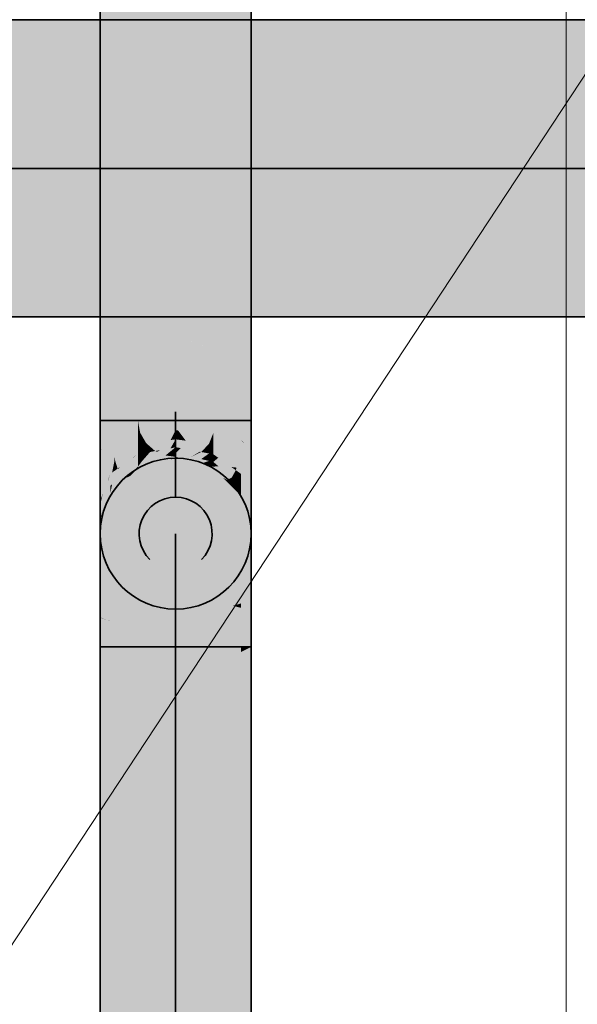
# Model space of a CAD drawing. Extents: x -459 to 541, y -543 to 550.
# Tile 456 of 577: x 153.79 to 158.37, y 323.02 to 331.11. Entities that reach past the tile are written whole.
import ezdxf
from ezdxf.lldxf.tags import DXFTag

# ---------------------------------------------------------------- set-up
doc = ezdxf.new("R2010")
doc.units = 0
doc.layers.get('0').update_dxf_attribs({"lineweight": 35})
for name, color, linetype, lineweight in [('0-Shading', 7, 'Continuous', 35), ('5_UG-NEU', 7, 'Continuous', 25), ('5_UG-TEXT-MASS', 7, 'Continuous', 25)]:
    doc.layers.add(name, color=color, linetype=linetype, lineweight=lineweight)
doc.layers.add('H_Vorlauf', color=1, linetype='Continuous', lineweight=35, true_color=0xff0000)
tags = doc.linetypes.add('PUNKT2_S9', pattern=[0.0005, 0, -0.0005]).pattern_tags.tags
tags[6:7] = [DXFTag(74, 4), DXFTag(75, 0), DXFTag(340, '0'), DXFTag(46, 1.0), DXFTag(50, 0.0), DXFTag(44, 0.0), DXFTag(45, 0.0)]
tags[4:5] = [DXFTag(74, 4), DXFTag(75, 0), DXFTag(340, '0'), DXFTag(46, 1.0), DXFTag(50, 0.0), DXFTag(44, 0.0), DXFTag(45, 0.0)]

# ---------------------------------------------------------------- blocks, each defined once
blk = doc.blocks.new('Shading-A07ALAKX1N', base_point=(152.5493, 262.2348))
at = {"layer": '0-Shading', "color": 14, "true_color": 0xa00000}
for points in [[(155.6893, 327.8152), (155.6758, 332.7846), (155.6062, 328.0262), (155.6062, 332.7492)], [(155.6758, 332.7846), (155.6893, 327.8152), (155.6893, 332.7915)], [(154.5323, 327.9883), (154.5194, 332.7368), (154.4492, 327.8152), (154.4492, 332.77)], [(154.5194, 332.7368), (154.5323, 327.9883), (154.5323, 332.7306)], [(155.6893, 327.8152), (155.6062, 328.0262), (155.6407, 327.8152)], [(155.6062, 328.0262), (155.6062, 327.8152), (155.6407, 327.8152)], [(154.5323, 327.9883), (154.4492, 327.8152), (154.5043, 327.8152)], [(154.5043, 327.8152), (154.5323, 327.8152), (154.5323, 327.9883)], [(154.4492, 327.8152), (154.4492, 327.5745), (154.5043, 327.8152), (154.4587, 327.5837)], [(154.4587, 327.5837), (154.5323, 327.6548), (154.5043, 327.8152), (154.5323, 327.8152)], [(155.6062, 327.8152), (155.6062, 327.6548), (155.6407, 327.8152), (155.6885, 327.5753)], [(155.6885, 327.5753), (155.6893, 327.5745), (155.6407, 327.8152), (155.6893, 327.8152)], [(154.5323, 326.1671), (154.5323, 326.2762), (154.4504, 326.1971)], [(155.6062, 326.2762), (155.6062, 325.9552), (155.6893, 326.0598), (155.6306, 325.9552)], [(155.6062, 326.2762), (155.6893, 326.0598), (155.6893, 326.1959)], [(154.4492, 326.1959), (154.5323, 326.1671), (154.4504, 326.1971)], [(154.4492, 326.1959), (154.4492, 325.9552), (154.5323, 326.1671), (154.5323, 325.9552)], [(155.6306, 325.9552), (155.6893, 325.9552), (155.6893, 326.0598)], [(154.5323, 325.7623), (154.5323, 325.9552), (154.4492, 325.8789), (154.4492, 325.9552)], [(155.6062, 325.914), (155.6076, 325.5111), (155.6893, 325.9552), (155.6893, 325.7584)], [(155.6062, 325.914), (155.6893, 325.9552), (155.6306, 325.9552)], [(155.6306, 325.9552), (155.6062, 325.9552), (155.6062, 325.914)], [(155.6076, 325.5111), (155.6062, 325.914), (155.6062, 325.5069)], [(154.5323, 325.3302), (154.5323, 325.7623), (154.4492, 325.5544), (154.4492, 325.8789)], [(155.6893, 325.7584), (155.6076, 325.5111), (155.6893, 325.4167), (155.6093, 325.0109)], [(154.4492, 325.5544), (154.4492, 325.1509), (154.5323, 325.3302), (154.5323, 324.7647)], [(155.6062, 325.5069), (155.6062, 324.9949), (155.6076, 325.5111), (155.6093, 325.0109)], [(155.6893, 325.4167), (155.6093, 325.0109), (155.6893, 324.8788), (155.6123, 324.1591)], [(154.5323, 324.7647), (154.4492, 325.1509), (154.5323, 323.7358), (154.4492, 324.4559)], [(155.6093, 325.0109), (155.6062, 324.9949), (155.6123, 324.1591), (155.6062, 324.1021)], [(155.6893, 324.8788), (155.6123, 324.1591), (155.6893, 322.8695), (155.6235, 320.9393)], [(154.5323, 323.7358), (154.4492, 324.4559), (154.5323, 319.3578), (154.4492, 321.6295)], [(155.6123, 324.1591), (155.6062, 324.1021), (155.6235, 320.9393), (155.6062, 320.4317)]]:
    blk.add_solid(points, dxfattribs=at)
at = {"layer": '0-Shading', "color": 12, "true_color": 0xd90000}
for points in [[(154.7592, 332.7047), (154.5323, 332.7306), (154.5414, 328.0036), (154.5323, 327.9883)], [(154.7592, 332.7047), (154.5414, 328.0036), (154.7592, 332.5246)], [(155.6062, 332.7492), (155.3793, 332.7154), (155.5952, 328.044), (155.3793, 332.5246)], [(155.6062, 332.7492), (155.5952, 328.044), (155.6062, 328.0262)], [(154.5414, 328.0036), (154.7592, 328.3701), (154.7592, 332.5246)], [(155.3793, 332.5246), (155.3793, 328.3919), (155.5952, 328.044)], [(154.5323, 327.9883), (154.5323, 327.8152), (154.7592, 328.3701), (154.7592, 327.8152)], [(155.5952, 328.044), (155.3793, 328.3919), (155.6062, 327.8152), (155.3793, 327.8152)], [(155.6062, 328.0262), (155.5952, 328.044), (155.6062, 327.8152)], [(154.6442, 327.8152), (154.5323, 327.8152), (154.7592, 327.7135), (154.5399, 327.6567)], [(154.5323, 327.8152), (154.5323, 327.6548), (154.5399, 327.6567)], [(154.6442, 327.8152), (154.7592, 327.7135), (154.7592, 327.7298)], [(154.7592, 327.8152), (154.6442, 327.8152), (154.7592, 327.7298)], [(155.3793, 327.7135), (155.6062, 327.6548), (155.3793, 327.8152), (155.6062, 327.8152)], [(154.5323, 326.2762), (154.5323, 326.1671), (154.7592, 326.3349), (154.7592, 326.1671)], [(155.3793, 326.3349), (155.3793, 326.2502), (155.5401, 326.2932)], [(155.3793, 326.2502), (155.6062, 326.2762), (155.5401, 326.2932)], [(155.3793, 326.2502), (155.3793, 325.9552), (155.6062, 326.2762), (155.6062, 325.9552)], [(154.5323, 326.1671), (154.5323, 325.9552), (154.7592, 326.1671), (154.7592, 325.9552)], [(154.7592, 325.7003), (154.7592, 325.9552), (154.5323, 325.7623), (154.5323, 325.9552)], [(155.6062, 325.914), (155.6062, 325.9552), (155.3793, 325.7879), (155.3793, 325.9552)], [(155.6062, 325.5069), (155.6062, 325.914), (155.3793, 325.2954), (155.3793, 325.7879)], [(154.7592, 325.1934), (154.7592, 325.7003), (154.5323, 325.3302), (154.5323, 325.7623)], [(155.3793, 325.2954), (155.3793, 324.6505), (155.6062, 325.5069), (155.6062, 324.9949)], [(154.5323, 325.3302), (154.5323, 324.7647), (154.7592, 325.1934), (154.7592, 324.5176)], [(155.6062, 324.9949), (155.3793, 324.6505), (155.6062, 324.1021), (155.3793, 323.4768)], [(154.7592, 324.5176), (154.5323, 324.7647), (154.7592, 323.2653), (154.5323, 323.7358)], [(155.6062, 324.1021), (155.3793, 323.4768), (155.6062, 320.4317), (155.3793, 318.481)], [(154.7592, 323.2653), (154.5323, 323.7358), (154.7592, 317.8611), (154.5323, 319.3578)]]:
    blk.add_solid(points, dxfattribs=at)
at = {"layer": '0-Shading', "color": 1, "true_color": 0xfa0000}
for points in [[(155.0692, 332.6991), (154.7661, 332.7045), (154.7592, 328.3701), (154.7592, 332.5246)], [(155.0692, 332.6991), (154.7592, 328.3701), (155.0692, 328.5178)], [(155.372, 332.715), (155.0692, 332.6991), (155.3793, 328.3919), (155.0692, 328.5178)], [(155.372, 332.715), (155.3793, 328.3919), (155.3793, 332.5246)], [(155.0692, 328.5178), (154.9147, 328.4442), (155.0692, 327.8152)], [(155.2674, 328.4373), (155.0692, 328.5178), (155.3793, 327.8152), (155.0692, 327.8152)], [(154.9147, 328.4442), (154.7592, 328.3701), (155.0692, 327.8152), (154.7592, 327.8152)], [(155.3793, 328.3919), (155.2674, 328.4373), (155.3793, 327.8152)], [(155.0692, 325.7097), (155.0692, 325.9552), (154.7592, 325.7003), (154.7592, 325.9552)], [(155.3793, 325.7879), (155.3793, 325.9552), (155.0692, 325.7097), (155.0692, 325.9552)], [(155.3793, 325.2954), (155.3793, 325.7879), (155.0692, 325.1807), (155.0692, 325.7097)], [(155.0692, 325.1807), (155.0692, 325.7097), (154.7592, 325.1934), (154.7592, 325.7003)], [(155.0692, 325.1807), (155.0692, 324.4758), (155.3793, 325.2954), (155.3793, 324.6505)], [(154.7592, 325.1934), (154.7592, 324.5176), (155.0692, 325.1807), (155.0692, 324.4758)], [(155.3793, 324.6505), (155.0692, 324.4758), (155.3793, 323.4768), (155.0692, 323.1705)], [(155.0692, 324.4758), (154.7592, 324.5176), (155.0692, 323.1705), (154.7592, 323.2653)], [(155.3793, 323.4768), (155.0692, 323.1705), (155.3793, 318.481), (155.0692, 317.5401)], [(155.0692, 323.1705), (154.7592, 323.2653), (155.0692, 317.5401), (154.7592, 317.8611)]]:
    blk.add_solid(points, dxfattribs=at)
at = {"layer": '0-Shading', "color": 14, "true_color": 0x900000}
for points in [[(168.372, 331.0637), (168.372, 331.1052), (141.4518, 331.0637), (141.3098, 331.1052)], [(159.576, 328.7068), (139.3481, 328.7068), (159.2658, 328.6652), (139.3481, 328.6652)]]:
    blk.add_solid(points, dxfattribs=at)
at = {"layer": '0-Shading', "color": 14, "true_color": 0xb00000}
for points in [[(168.0617, 330.9418), (168.372, 331.0637), (141.7848, 330.9418), (141.4518, 331.0637)], [(160.1755, 328.8287), (139.3481, 328.8287), (159.576, 328.7068), (139.3481, 328.7068)]]:
    blk.add_solid(points, dxfattribs=at)
at = {"layer": '0-Shading', "color": 12, "true_color": 0xcd0000}
for points in [[(167.4623, 330.7479), (168.0617, 330.9418), (139.3481, 330.7867), (139.3481, 330.9418)], [(167.4623, 330.7479), (139.3481, 330.7867), (139.7713, 330.7479)], [(139.3481, 329.0226), (139.3481, 328.8287), (161.0232, 329.0226), (160.4626, 328.8943)], [(160.4626, 328.8943), (139.3481, 328.8287), (160.1755, 328.8287)]]:
    blk.add_solid(points, dxfattribs=at)
at = {"layer": '0-Shading', "color": 12, "true_color": 0xe40000}
for points in [[(167.4623, 330.7479), (139.7713, 330.7479), (166.9649, 330.5996), (139.7874, 330.7455)], [(166.9649, 330.5996), (139.7874, 330.7455), (166.6145, 330.4952), (139.7999, 330.7437)], [(166.6145, 330.4952), (139.7999, 330.7437), (141.4966, 330.4952)], [(162.0614, 329.2752), (139.3481, 329.2752), (161.0232, 329.0226), (139.3481, 329.0226)]]:
    blk.add_solid(points, dxfattribs=at)
at = {"layer": '0-Shading', "color": 1, "true_color": 0xf50000}
for points in [[(142.6527, 330.2164), (166.0153, 330.3254), (141.4966, 330.4952), (166.6145, 330.4952)], [(142.7166, 330.201), (165.5763, 330.201), (142.6527, 330.2164), (166.0153, 330.3254)], [(163.2194, 329.5695), (139.3481, 329.5695), (162.0614, 329.2752), (139.3481, 329.2752)]]:
    blk.add_solid(points, dxfattribs=at)
at = {"layer": '0-Shading', "color": 1, "true_color": 0xfd0000}
for points in [[(143.3481, 329.8852), (164.4183, 329.8852), (142.7166, 330.201), (165.5763, 330.201)], [(163.2194, 329.5695), (164.4183, 329.8852), (140.1813, 329.5695), (140.174, 329.8852)]]:
    blk.add_solid(points, dxfattribs=at)
at = {"layer": '0-Shading', "color": 1, "true_color": 0xf90000}
for points in [[(154.7592, 327.8152), (154.7773, 327.7148), (155.0692, 327.8152), (155.0692, 327.735)], [(154.7759, 327.7228), (154.7592, 327.8152), (154.7592, 327.7298)], [(155.0692, 327.735), (155.3793, 327.7135), (155.0692, 327.8152), (155.3793, 327.8152)], [(154.7773, 327.7148), (154.7759, 327.7228), (154.7592, 327.7135), (154.7592, 327.7298)], [(154.7592, 326.3349), (154.7592, 326.1671), (155.0692, 326.3564), (155.0692, 326.1975)], [(155.0692, 326.3564), (155.0692, 326.1975), (155.3793, 326.3349), (155.3793, 326.2502)], [(155.0692, 326.1975), (155.0692, 325.9552), (155.3793, 326.2502), (155.3793, 325.9552)], [(154.7592, 326.1671), (154.7592, 325.9552), (155.0692, 326.1975), (155.0692, 325.9552)]]:
    blk.add_solid(points, dxfattribs=at)
at = {"layer": '0-Shading', "color": 12, "true_color": 0xd30000}
for points in [[(154.5399, 327.6567), (154.5613, 327.5197), (154.7592, 327.7135), (154.7189, 327.5985)], [(154.7189, 327.5985), (154.7592, 327.6187), (154.7592, 327.7135)], [(155.3984, 327.7085), (155.3793, 327.7135), (155.4673, 327.5746), (155.3793, 327.6187)], [(155.6062, 327.6548), (155.3984, 327.7085), (155.5911, 327.5128), (155.4673, 327.5746)], [(154.5323, 327.6548), (154.5323, 327.5052), (154.5399, 327.6567), (154.5613, 327.5197)], [(155.5911, 327.5128), (155.6062, 327.5052), (155.6062, 327.6548)], [(154.5323, 326.2762), (154.7592, 326.3349), (154.5323, 326.5752), (154.7592, 326.6887)], [(155.3793, 326.6887), (155.6062, 326.3123), (155.6062, 326.5752)], [(155.3793, 326.6887), (155.3793, 326.3349), (155.6062, 326.3123), (155.5401, 326.2932)], [(155.5401, 326.2932), (155.6062, 326.2762), (155.6062, 326.3123)]]:
    blk.add_solid(points, dxfattribs=at)
at = {"layer": '0-Shading', "color": 1, "true_color": 0xf10000}
for points in [[(154.7592, 327.7135), (154.7592, 327.6187), (154.7773, 327.7148), (154.8278, 327.6279)], [(154.7773, 327.7148), (154.8278, 327.6279), (155.0692, 327.735), (155.0284, 327.6548)], [(155.0284, 327.6548), (155.0692, 327.6602), (155.0692, 327.735)], [(155.0893, 327.7336), (155.0692, 327.735), (155.1523, 327.6491), (155.0692, 327.6602)], [(155.3793, 327.7135), (155.0893, 327.7336), (155.3436, 327.6235), (155.1523, 327.6491)], [(155.3793, 327.7135), (155.3436, 327.6235), (155.3793, 327.6339), (155.3459, 327.6231)], [(155.3459, 327.6231), (155.3793, 327.6187), (155.3793, 327.6339)], [(154.7592, 326.3349), (155.0692, 326.3564), (154.7592, 326.6887), (155.0692, 326.7302)], [(155.0692, 326.3564), (155.3793, 326.3349), (155.0692, 326.7302), (155.3793, 326.6887)]]:
    blk.add_solid(points, dxfattribs=at)
at = {"layer": '0-Shading', "color": 14, "true_color": 0x9e0000}
for points in [[(154.4492, 327.5463), (154.5323, 327.6548), (154.4587, 327.5837)], [(154.5323, 327.6548), (154.4492, 327.5463), (154.5153, 327.4734), (154.4492, 327.3502)], [(154.5323, 327.6548), (154.5153, 327.4734), (154.5323, 327.5052)], [(155.6062, 327.6548), (155.6893, 327.5723), (155.6885, 327.5753)], [(155.6062, 327.6548), (155.6062, 327.5052), (155.6893, 327.5723), (155.6893, 327.3502)], [(154.4492, 327.5745), (154.4492, 327.5463), (154.4587, 327.5837)], [(155.6893, 327.5723), (155.6893, 327.5745), (155.6885, 327.5753)], [(154.4492, 326.4202), (154.5323, 326.2762), (154.5323, 326.5752)], [(155.6062, 326.5752), (155.6062, 326.3123), (155.6893, 326.4202), (155.6893, 326.3702)], [(154.4492, 326.4202), (154.4492, 326.1975), (154.5323, 326.2762), (154.4504, 326.1971)], [(155.6062, 326.3123), (155.6062, 326.2762), (155.6893, 326.3702), (155.6893, 326.1959)], [(154.4492, 326.1975), (154.4492, 326.1959), (154.4504, 326.1971)]]:
    blk.add_solid(points, dxfattribs=at)
at = {"layer": '0-Shading', "color": 12, "true_color": 0xc70000}
for points in [[(154.5613, 327.5197), (154.5923, 327.4193), (154.7189, 327.5985), (154.6117, 327.433)], [(154.7189, 327.5985), (154.6117, 327.433), (154.7592, 327.6187), (154.7189, 327.5088)], [(154.7189, 327.5088), (154.7592, 327.5373), (154.7592, 327.6187)], [(155.5504, 327.4302), (155.4673, 327.5746), (155.3793, 327.5373), (155.3793, 327.6187)], [(154.5658, 327.4815), (154.5613, 327.5197), (154.5323, 327.3768), (154.5323, 327.5052)], [(154.5686, 327.496), (154.5613, 327.5197), (154.5658, 327.4815)], [(155.5504, 327.4302), (155.3793, 327.5373), (155.5268, 327.433)], [(155.5911, 327.5128), (155.4673, 327.5746), (155.5725, 327.4401)], [(155.5725, 327.4401), (155.4673, 327.5746), (155.5694, 327.428), (155.5504, 327.4302)], [(154.5658, 327.4815), (154.5323, 327.3768), (154.5474, 327.3875)], [(154.5746, 327.4067), (154.5658, 327.4815), (154.5474, 327.3875)], [(154.5843, 327.4453), (154.5686, 327.496), (154.5746, 327.4067), (154.5658, 327.4815)], [(154.5746, 327.4067), (154.5923, 327.4193), (154.5843, 327.4453)], [(155.5911, 327.5128), (155.5639, 327.4067), (155.6062, 327.5052), (155.5911, 327.3875)], [(155.5911, 327.3875), (155.6062, 327.3768), (155.6062, 327.5052)], [(155.5639, 327.4067), (155.5504, 327.4302), (155.5268, 327.433)], [(155.5504, 327.4302), (155.5639, 327.4067), (155.5694, 327.428)], [(154.5323, 326.5752), (154.7592, 326.6887), (154.5323, 326.832), (154.7592, 326.9925)], [(155.3793, 326.6887), (155.6062, 326.5752), (155.3793, 326.9925), (155.6062, 326.832)]]:
    blk.add_solid(points, dxfattribs=at)
at = {"layer": '0-Shading', "color": 12, "true_color": 0xe10000}
for points in [[(154.7592, 327.5373), (154.8384, 327.6036), (154.795, 327.6235), (154.8278, 327.6279)], [(154.7592, 327.5373), (154.795, 327.6235), (154.7592, 327.6187)], [(154.8384, 327.6036), (154.7592, 327.5373), (154.795, 327.544)], [(154.8592, 327.5562), (154.8384, 327.6036), (154.795, 327.544)], [(154.8278, 327.6279), (154.9013, 327.5642), (155.0284, 327.6548), (154.9408, 327.5717)], [(154.8452, 327.6128), (154.8278, 327.6279), (154.8384, 327.6036)], [(154.8822, 327.5807), (154.8452, 327.6128), (154.8592, 327.5562), (154.8384, 327.6036)], [(155.0284, 327.6548), (154.9408, 327.5717), (155.0692, 327.6602), (155.0284, 327.5883)], [(155.0284, 327.5883), (155.0692, 327.596), (155.0692, 327.6602)], [(155.1767, 327.6299), (155.1523, 327.6491), (155.0692, 327.596), (155.0692, 327.6602)], [(155.1767, 327.6299), (155.0692, 327.596), (155.1101, 327.5883)], [(155.2677, 327.5584), (155.1767, 327.6299), (155.1101, 327.5883)], [(155.3436, 327.6235), (155.1523, 327.6491), (155.2793, 327.5562), (155.2677, 327.5584)], [(155.3436, 327.6235), (155.2793, 327.5562), (155.3793, 327.6187), (155.3436, 327.544)], [(155.3436, 327.544), (155.3793, 327.5373), (155.3793, 327.6187)], [(154.8592, 327.5562), (154.9013, 327.5642), (154.8822, 327.5807)], [(154.7592, 326.6887), (155.0692, 326.7302), (154.7592, 326.9925), (155.0692, 327.0512)], [(155.0692, 326.7302), (155.3793, 326.6887), (155.0692, 327.0512), (155.3793, 326.9925)]]:
    blk.add_solid(points, dxfattribs=at)
at = {"layer": '0-Shading', "color": 12, "true_color": 0xb60000}
for points in [[(154.7592, 327.5373), (154.7165, 327.5051), (154.6282, 327.3614), (154.6248, 327.3668)], [(154.7592, 327.5373), (154.6282, 327.3614), (154.7592, 327.4748)], [(154.7165, 327.5051), (154.7592, 327.5373), (154.7189, 327.5088)], [(155.4196, 327.5088), (155.3793, 327.5373), (155.3793, 327.4748)], [(154.6117, 327.433), (154.5955, 327.4142), (154.7189, 327.5088), (154.7165, 327.5051)], [(154.7165, 327.5051), (154.5955, 327.4142), (154.6248, 327.3668)], [(155.4196, 327.4399), (155.5268, 327.433), (155.3793, 327.4748), (155.4196, 327.5088)], [(155.5639, 327.4067), (155.5268, 327.433), (155.5294, 327.3448), (155.4196, 327.4399)], [(154.5474, 327.2914), (154.5746, 327.4067), (154.5323, 327.2783), (154.5474, 327.3875)], [(154.5474, 327.3875), (154.5323, 327.3768), (154.5323, 327.2783)], [(154.5923, 327.4193), (154.5746, 327.4067), (154.6282, 327.3614), (154.5474, 327.2914)], [(154.5923, 327.4193), (154.5955, 327.4142), (154.6117, 327.433)], [(155.5639, 327.4067), (155.5294, 327.3448), (155.5911, 327.3875), (155.5639, 327.3149)], [(155.5911, 327.3875), (155.5639, 327.3149), (155.6062, 327.3768), (155.5911, 327.2914)], [(155.5911, 327.2914), (155.6062, 327.2783), (155.6062, 327.3768)], [(154.5323, 326.832), (154.7592, 326.9925), (154.5323, 327.0291), (154.7592, 327.2256)], [(155.3793, 326.9925), (155.6062, 326.832), (155.3793, 327.2256), (155.6062, 327.0291)]]:
    blk.add_solid(points, dxfattribs=at)
at = {"layer": '0-Shading', "color": 12, "true_color": 0xca0000}
for points in [[(154.795, 327.4831), (154.8592, 327.5562), (154.7592, 327.4748), (154.795, 327.544)], [(154.795, 327.544), (154.7592, 327.5373), (154.7592, 327.4748)], [(154.9013, 327.5642), (154.8592, 327.5562), (154.9862, 327.5275), (154.795, 327.4831)], [(154.9013, 327.5642), (154.917, 327.5574), (154.9408, 327.5717)], [(154.9408, 327.5717), (154.917, 327.5574), (155.0284, 327.5883), (155.0237, 327.5845)], [(155.0237, 327.5845), (154.917, 327.5574), (154.965, 327.5366)], [(155.0692, 327.596), (155.0237, 327.5845), (154.9862, 327.5275), (154.965, 327.5366)], [(155.0692, 327.596), (154.9862, 327.5275), (155.0284, 327.5373)], [(155.0237, 327.5845), (155.0692, 327.596), (155.0284, 327.5883)], [(155.0692, 327.5468), (155.0692, 327.596), (155.0284, 327.5373)], [(155.1101, 327.5883), (155.0692, 327.596), (155.0692, 327.5468)], [(155.1977, 327.517), (155.2677, 327.5584), (155.0692, 327.5468), (155.1101, 327.5883)], [(155.2677, 327.5584), (155.1977, 327.517), (155.2753, 327.5543)], [(155.2793, 327.5562), (155.1977, 327.517), (155.3436, 327.544), (155.2793, 327.498)], [(155.2793, 327.5562), (155.2677, 327.5584), (155.2753, 327.5543)], [(155.3436, 327.544), (155.2793, 327.498), (155.3793, 327.5373), (155.3436, 327.4831)], [(155.3436, 327.4831), (155.3793, 327.4748), (155.3793, 327.5373)], [(154.7592, 326.9925), (155.0692, 327.0512), (154.7592, 327.2256), (155.0692, 327.2975)], [(155.0692, 327.0512), (155.3793, 326.9925), (155.0692, 327.2975), (155.3793, 327.2256)]]:
    blk.add_solid(points, dxfattribs=at)
at = {"layer": '0-Shading', "color": 14, "true_color": 0xae0000}
for points in [[(155.0692, 327.517), (154.7921, 327.4793), (155.0692, 327.5158), (154.7592, 327.4355)], [(154.9862, 327.5275), (154.795, 327.4831), (155.0692, 327.517), (154.7921, 327.4793)], [(155.0692, 327.517), (155.0692, 327.5468), (154.9862, 327.5275)], [(155.1977, 327.517), (155.0692, 327.5468), (155.0719, 327.5151), (155.0692, 327.517)], [(155.0692, 327.517), (155.0692, 327.5158), (155.0719, 327.5151)], [(155.1977, 327.517), (155.0719, 327.5151), (155.1101, 327.5052)], [(155.1977, 327.517), (155.1101, 327.5052), (155.2793, 327.498), (155.1977, 327.4825)], [(154.795, 327.4831), (154.7592, 327.4748), (154.7921, 327.4793)], [(154.7921, 327.4793), (154.7592, 327.4748), (154.7592, 327.4355)], [(154.7592, 327.2256), (155.0692, 327.2975), (154.7592, 327.3722), (155.0692, 327.4524)], [(155.0692, 327.2975), (155.3793, 327.2256), (155.0692, 327.4524), (155.3793, 327.3722)], [(155.2793, 327.498), (155.1977, 327.4825), (155.3436, 327.4831), (155.2793, 327.4614)], [(155.2793, 327.4614), (155.3793, 327.4355), (155.3436, 327.4831), (155.3793, 327.4748)]]:
    blk.add_solid(points, dxfattribs=at)
at = {"layer": '0-Shading', "color": 14, "true_color": 0x8f0000}
for points in [[(155.0692, 327.5158), (154.7592, 327.4355), (155.052, 327.5067)], [(155.0692, 327.5109), (155.0692, 327.5158), (155.0566, 327.5091)], [(155.0719, 327.5151), (155.0692, 327.5158), (155.0895, 327.5081), (155.0692, 327.5109)], [(155.052, 327.5067), (154.7592, 327.4355), (155.0284, 327.4943), (154.7592, 327.4221)], [(154.7592, 327.3722), (155.0692, 327.4524), (154.7592, 327.4221), (155.0692, 327.5052)], [(155.0692, 327.5109), (155.052, 327.5067), (155.0284, 327.4943)], [(155.0284, 327.4943), (155.0692, 327.5052), (155.0692, 327.5109)], [(155.0692, 327.5109), (155.0566, 327.5091), (155.052, 327.5067)], [(155.1101, 327.5052), (155.0692, 327.5109), (155.1977, 327.4825), (155.1713, 327.4861)], [(155.1713, 327.4861), (155.0692, 327.5109), (155.1101, 327.4943), (155.0692, 327.5052)], [(155.0692, 327.5052), (155.0692, 327.491), (155.3793, 327.4221), (155.3793, 327.4093)], [(155.0692, 327.491), (155.0692, 327.4524), (155.3793, 327.4093), (155.3793, 327.3722)], [(155.1101, 327.5052), (155.0719, 327.5151), (155.0895, 327.5081)], [(155.3793, 327.4355), (155.1713, 327.4861), (155.3793, 327.4221), (155.1101, 327.4943)], [(155.1713, 327.4861), (155.3793, 327.4355), (155.1977, 327.4825)]]:
    blk.add_solid(points, dxfattribs=at)
at = {"layer": '0-Shading', "color": 14, "true_color": 0x990000}
for points in [[(154.4492, 327.3502), (154.4492, 327.1576), (154.5153, 327.4734), (154.47, 327.2122)], [(154.5153, 327.4734), (154.47, 327.2122), (154.5323, 327.5052), (154.5153, 327.3318)], [(154.5153, 327.3318), (154.5323, 327.3768), (154.5323, 327.5052)], [(155.6062, 327.3768), (155.6893, 327.1576), (155.6062, 327.5052), (155.6893, 327.3502)], [(154.4492, 326.4202), (154.5323, 326.5752), (154.4492, 326.6128), (154.5323, 326.832)], [(155.6062, 326.5752), (155.6893, 326.4202), (155.6062, 326.832), (155.6893, 326.6128)]]:
    blk.add_solid(points, dxfattribs=at)
at = {"layer": '0-Shading', "color": 14, "true_color": 0xa20000}
for points in [[(154.6646, 327.3441), (154.7592, 327.4355), (154.6282, 327.3614), (154.7592, 327.4748)], [(155.4196, 327.4399), (155.3793, 327.4748), (155.3793, 327.4355)], [(155.5294, 327.3448), (155.4196, 327.4399), (155.4924, 327.3262), (155.3793, 327.4355)], [(154.5323, 327.0291), (154.7592, 327.2256), (154.5323, 327.153), (154.7592, 327.3722)], [(154.6282, 327.3614), (154.5474, 327.2914), (154.6646, 327.3441), (154.5323, 327.2163)], [(155.3793, 327.2256), (155.6062, 327.0291), (155.3793, 327.3722), (155.6062, 327.153)], [(154.5474, 327.2914), (154.5323, 327.2783), (154.5323, 327.2163)], [(155.5294, 327.3448), (155.4924, 327.3262), (155.5639, 327.3149), (155.5294, 327.2905)], [(155.5639, 327.3149), (155.5294, 327.2905), (155.5911, 327.2914), (155.5639, 327.2571)], [(155.5911, 327.2914), (155.5639, 327.2571), (155.6062, 327.2783), (155.5911, 327.2309)], [(155.5911, 327.2309), (155.6062, 327.2163), (155.6062, 327.2783)]]:
    blk.add_solid(points, dxfattribs=at)
at = {"layer": '0-Shading', "color": 16, "true_color": 0x8b0000}
for points in [[(154.6984, 327.3614), (154.7592, 327.4221), (154.6646, 327.3441), (154.7592, 327.4355)], [(155.3793, 327.4355), (155.3793, 327.4221), (155.4924, 327.3262), (155.4566, 327.3448)], [(154.5323, 327.1952), (154.5323, 327.1862), (154.7592, 327.4221), (154.7592, 327.4093)], [(154.5323, 327.1862), (154.5323, 327.153), (154.7592, 327.4093), (154.7592, 327.3722)], [(154.5323, 327.2163), (154.5323, 327.1952), (154.6646, 327.3441), (154.6984, 327.3614)], [(155.3793, 327.4221), (155.3793, 327.4093), (155.6062, 327.1952), (155.6062, 327.1862)], [(155.3793, 327.4093), (155.3793, 327.3722), (155.6062, 327.1862), (155.6062, 327.153)], [(155.4924, 327.3262), (155.4566, 327.3448), (155.5294, 327.2905), (155.4924, 327.309)], [(155.5294, 327.2905), (155.4924, 327.309), (155.5639, 327.2571), (155.5294, 327.272)], [(155.5639, 327.2571), (155.5294, 327.272), (155.5911, 327.2309), (155.5639, 327.2375)], [(155.5911, 327.2309), (155.5639, 327.2375), (155.6062, 327.2163), (155.5911, 327.2103)], [(155.5911, 327.2103), (155.6062, 327.1952), (155.6062, 327.2163)]]:
    blk.add_solid(points, dxfattribs=at)
at = {"layer": '0-Shading', "color": 14, "true_color": 0x930000}
for points in [[(154.5323, 327.3768), (154.5125, 327.316), (154.5153, 327.2232), (154.47, 327.0767)], [(154.5125, 327.316), (154.5323, 327.3768), (154.5153, 327.3318)], [(154.5323, 327.2783), (154.5323, 327.3768), (154.5153, 327.2232)], [(155.6062, 327.2783), (155.6893, 327.0098), (155.6062, 327.3768), (155.6893, 327.1576)], [(154.47, 327.2122), (154.4492, 327.1225), (154.5153, 327.3318), (154.5125, 327.316)], [(154.5125, 327.316), (154.4492, 327.1225), (154.47, 327.0767), (154.4492, 327.0098)], [(154.4492, 327.1576), (154.4492, 327.1225), (154.47, 327.2122)], [(154.4492, 326.6128), (154.5323, 326.832), (154.4492, 326.7606), (154.5323, 327.0291)], [(155.6062, 326.832), (155.6893, 326.6128), (155.6062, 327.0291), (155.6893, 326.7606)]]:
    blk.add_solid(points, dxfattribs=at)
at = {"layer": '0-Shading', "color": 14, "true_color": 0x8c0000}
for points in [[(154.4492, 326.9878), (154.5323, 327.2783), (154.47, 327.0767)], [(154.4492, 326.9878), (154.4492, 326.9169), (154.5323, 327.2783), (154.5323, 327.2163)], [(155.6062, 327.2163), (155.6893, 326.9169), (155.6062, 327.2783), (155.6893, 327.0098)], [(154.4492, 326.7606), (154.5323, 327.0291), (154.4492, 326.8535), (154.5323, 327.153)], [(155.6062, 327.0291), (155.6893, 326.7606), (155.6062, 327.153), (155.6893, 326.8535)], [(154.4492, 327.0098), (154.4492, 326.9878), (154.47, 327.0767)]]:
    blk.add_solid(points, dxfattribs=at)
at = {"layer": '0-Shading', "color": 16, "true_color": 0x830000}
for points in [[(154.4492, 326.8852), (154.5323, 327.1952), (154.4492, 326.9169), (154.5323, 327.2163)], [(154.4492, 326.8852), (154.4492, 326.8815), (154.5323, 327.1952), (154.5323, 327.1862)], [(155.6062, 327.1952), (155.6893, 326.8852), (155.6062, 327.2163), (155.6893, 326.9169)], [(155.6062, 327.1952), (155.6062, 327.1862), (155.6893, 326.8852), (155.6893, 326.8815)], [(154.4492, 326.8815), (154.4492, 326.8535), (154.5323, 327.1862), (154.5323, 327.153)], [(155.6062, 327.1862), (155.6062, 327.153), (155.6893, 326.8815), (155.6893, 326.8535)]]:
    blk.add_solid(points, dxfattribs=at)
blk = doc.blocks.new('Referenz-A07ALAR41N', base_point=(-170.8075, 0))
at = {"layer": '5_UG-NEU', "color": 0, "linetype": 'PUNKT2_S9', "lineweight": 13, "ltscale": 0.13}
blk.add_line((111.1841, 259.0546), (170.4893, 348.9193), dxfattribs=at)
at = {"layer": '5_UG-TEXT-MASS', "color": 0, "lineweight": 13}
blk.add_line((158.2796, 299.4917), (158.2796, 350.6546), dxfattribs=at)
blk = doc.blocks.new('Rohr - 1703-A07ALBNM1N', base_point=(137.5181, 263.2956))
at = {"color": 0, "linetype": 'ByBlock', "lineweight": -2, "ltscale": 0.35}
blk.add_line((137.5181, 329.8852), (195.0692, 329.8852), dxfattribs=at)
blk = doc.blocks.new('Rohr - 1703-A07ALBYU1N', base_point=(3.0291, 272.4922))
at = {"color": 0, "linetype": 'ByBlock', "lineweight": -2, "ltscale": 0.35}
for p, q in [((155.0692, 327.8852), (155.0692, 327.1852)), ((155.0692, 326.8852), (155.0692, 272.4923))]:
    blk.add_line(p, q, dxfattribs=at)
at = {"color": 0, "lineweight": -2}
blk.add_ellipse((155.0692, 326.8852), major_axis=(0.2121, -0.2121), ratio=1, start_param=0, end_param=4.712389, dxfattribs=at)
blk = doc.blocks.new('Geometrie-A07ALC2G1N', base_point=(-101.1311, 241.343))
at = {"layer": 'H_Vorlauf', "lineweight": -2}
for p, q in [((154.4492, 358.4393), (154.4492, 327.8152)), ((155.6892, 327.8152), (155.6892, 358.4393)), ((193.2392, 331.1052), (139.3481, 331.1052)), ((139.3481, 328.6652), (193.2392, 328.6652)), ((154.4492, 327.8152), (154.8124, 327.8152)), ((154.4492, 327.8152), (155.6892, 327.8152)), ((154.4492, 327.5745), (154.4492, 327.8152)), ((154.8124, 327.8152), (155.3261, 327.8152)), ((155.3261, 327.8152), (155.6892, 327.8152)), ((155.6892, 327.5745), (155.6892, 327.8152)), ((154.4492, 327.3502), (154.4492, 327.5745)), ((155.6892, 327.3502), (155.6892, 327.5745)), ((154.4492, 327.1576), (154.4492, 327.3502)), ((155.6892, 327.1576), (155.6892, 327.3502)), ((154.4492, 327.0098), (154.4492, 327.1576)), ((155.6892, 327.0098), (155.6892, 327.1576)), ((154.4492, 326.9169), (154.4492, 327.0098)), ((155.6892, 326.9169), (155.6892, 327.0098)), ((154.4492, 326.8852), (154.4492, 326.9169)), ((154.4492, 326.8535), (154.4492, 326.8852)), ((155.6892, 326.8852), (155.6892, 326.9169)), ((155.6892, 326.8535), (155.6892, 326.8852)), ((154.4492, 326.7606), (154.4492, 326.8535)), ((155.6892, 326.7606), (155.6892, 326.8535)), ((154.4492, 326.6128), (154.4492, 326.7606)), ((155.6892, 326.6128), (155.6892, 326.7606)), ((154.4492, 326.4202), (154.4492, 326.6128)), ((155.6892, 326.4202), (155.6892, 326.6128)), ((154.4492, 326.1959), (154.4492, 326.4202)), ((155.6892, 326.1959), (155.6892, 326.4202)), ((154.4492, 325.9552), (154.4492, 326.1959)), ((155.6892, 325.9552), (155.6892, 326.1959)), ((154.4492, 325.9552), (154.4492, 274.1143)), ((154.4492, 325.9552), (154.8124, 325.9552)), ((154.4492, 325.9552), (155.6892, 325.9552)), ((154.8124, 325.9552), (155.3261, 325.9552)), ((155.3261, 325.9552), (155.6892, 325.9552)), ((155.6892, 274.1143), (155.6892, 325.9552))]:
    blk.add_line(p, q, dxfattribs=at)
blk.add_circle((155.0692, 326.8852), 0.62, dxfattribs=at)
blk.add_circle((155.0692, 326.8852), 0.62, dxfattribs=at)
blk.add_circle((155.0692, 326.8852), 0.62, dxfattribs=at)

msp = doc.modelspace()

# ---------------------------------------------------------------- block references
at = {"color": 251, "lineweight": 25, "ltscale": 0.25, "true_color": 0x585858}
msp.add_blockref('Referenz-A07ALAR41N', (-170.8075, 0), dxfattribs=at)
msp.add_blockref('Shading-A07ALAKX1N', (152.5493, 262.2348))
at = {"linetype": 'Continuous', "ltscale": 0.35}
msp.add_blockref('Geometrie-A07ALC2G1N', (-101.1311, 241.343), dxfattribs=at)
at = {"layer": 'H_Vorlauf', "ltscale": 0.35}
for name, p in [('Rohr - 1703-A07ALBYU1N', (3.0291, 272.4922)), ('Rohr - 1703-A07ALBNM1N', (137.5181, 263.2956))]:
    msp.add_blockref(name, p, dxfattribs=at)

doc.saveas('drawing.dxf')
